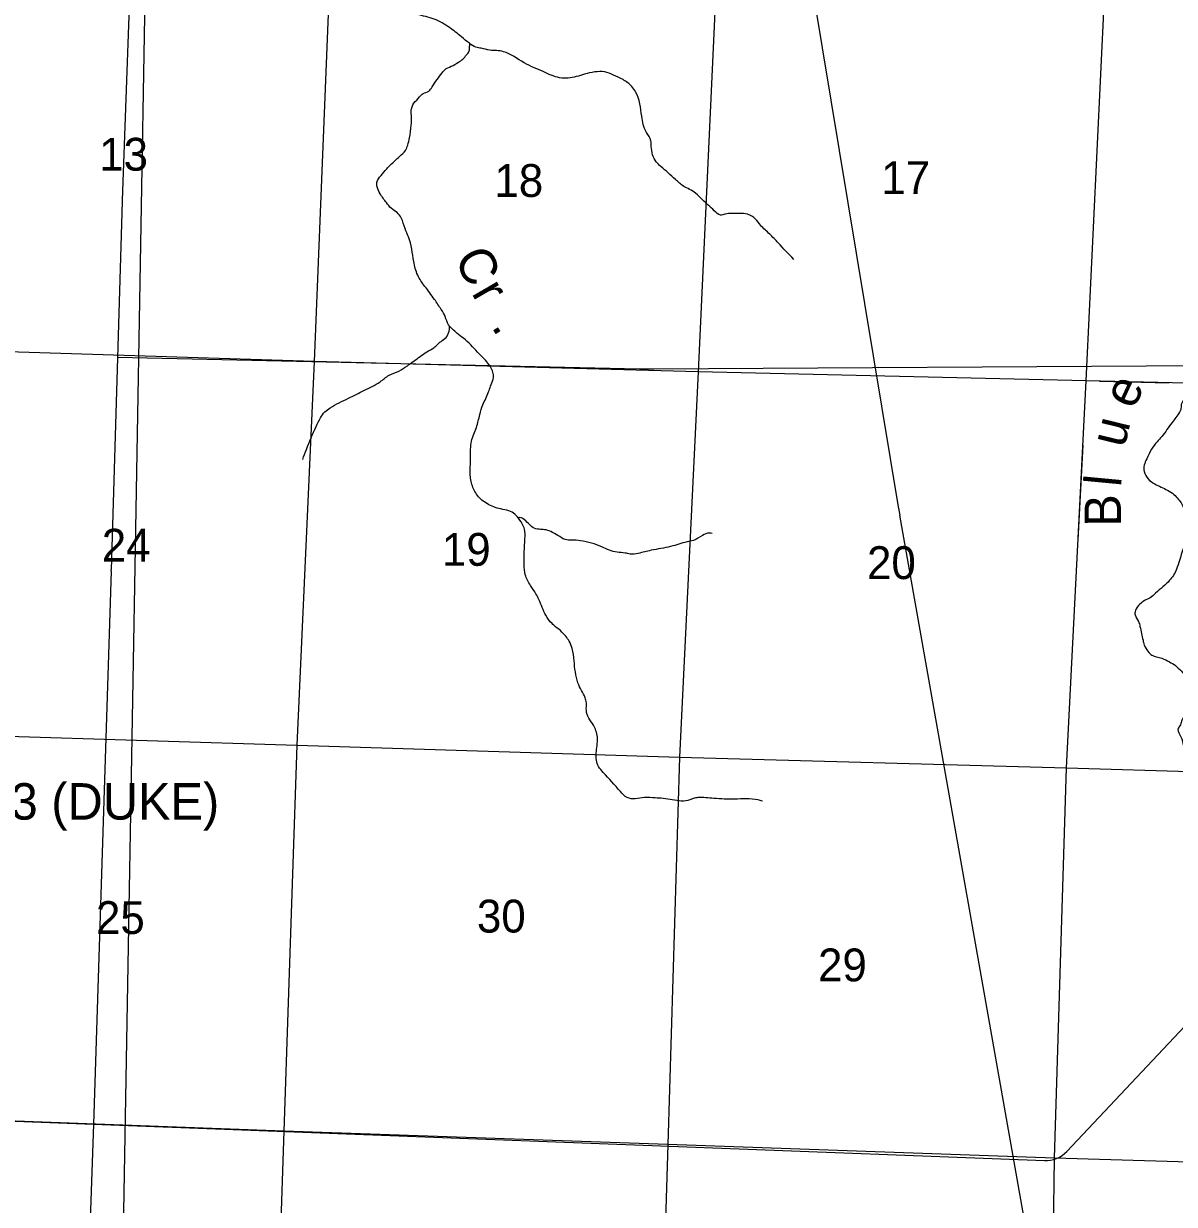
# Model space of a CAD drawing. Extents: x 1219626 to 1426462, y 456797 to 752399.
# Drawn here: x 1338132 to 1353913, y 599580 to 615768 of the extents above; entities that cross this region are included whole.
import ezdxf

# ---------------------------------------------------------------- set-up
doc = ezdxf.new("R2010")
doc.units = 0
for name, color, linetype in [('Airport Names', 7, 'Continuous'), ('Masks', 7, 'Continuous'), ('Narrow River Creek and Branch and Slough', 7, 'Continuous'), ('Narrow River Creek and Branch and Slough Text', 7, 'Continuous'), ('Quad Borders', 7, 'Continuous'), ('Section Lines', 7, 'Continuous'), ('Section Numbers', 7, 'Continuous'), ('Uninventoried Roads and Features', 7, 'Continuous')]:
    doc.layers.add(name, color=color, linetype=linetype)

msp = doc.modelspace()

# ---------------------------------------------------------------- linework, layer by layer
at = {"layer": 'Masks'}
for p, q in [((1352885, 610868), (1353843, 610843)), ((1352656, 609987), (1352590, 608690))]:
    msp.add_line(p, q, dxfattribs=at)
at = {"layer": 'Narrow River Creek and Branch and Slough'}
for points in [[(1348694, 612536), (1348479, 612762), (1348364, 612882), (1348238, 613003), (1348170, 613087), (1348060, 613155), (1347950, 613165), (1347750, 613155), (1347688, 613144), (1347604, 613202), (1347442, 613354), (1347348, 613443), (1347264, 613496), (1347185, 613537), (1347070, 613632), (1346871, 613810), (1346808, 613873), (1346740, 614083), (1346735, 614161), (1346672, 614277), (1346609, 614497), (1346525, 614832), (1346473, 614906), (1346352, 615000), (1346221, 615063), (1346101, 615105), (1345964, 615105), (1345823, 615073), (1345598, 615021), (1345482, 615026), (1345257, 615110), (1344995, 615231), (1344712, 615383), (1344618, 615398), (1344524, 615404), (1344408, 615430), (1344334, 615446), (1344245, 615498), (1344135, 615588), (1343973, 615713), (1343763, 615829), (1343528, 615897), (1343297, 616007), (1343082, 616107), (1342836, 616185), (1342548, 616274), (1342370, 616337), (1342234, 616379), (1342150, 616442), (1342034, 616526), (1341974, 616616), (1341883, 616825), (1341851, 616877), (1341746, 616935), (1341647, 617013), (1341558, 617087), (1341453, 617150), (1341369, 617176), (1341306, 617202), (1341254, 617302), (1341254, 617454), (1341296, 617595), (1341359, 617721), (1341463, 617831), (1341552, 617910), (1341668, 618078), (1341731, 618198), (1341725, 618308), (1341652, 618434), (1341563, 618571), (1341516, 618707), (1341537, 618922), (1341573, 619100), (1341589, 619268), (1341568, 619404), (1341547, 619493), (1341427, 619614), (1341343, 619698), (1341275, 619792), (1341170, 620002), (1341167, 620136), (1341175, 620379), (1341243, 620447), (1341401, 620536), (1341505, 620636), (1341589, 620756), (1341615, 620877), (1341600, 621008), (1341542, 621160), (1341479, 621249), (1341359, 621333)], [(1343483, 614679), (1343562, 614763), (1343609, 614810), (1343687, 614842), (1343735, 614900), (1343803, 615004), (1343871, 615094), (1343907, 615136), (1343997, 615183), (1344096, 615240), (1344154, 615282), (1344206, 615340), (1344238, 615382), (1344248, 615440), (1344250, 615495)], [(1348264, 605110), (1348202, 605126), (1347882, 605136), (1347599, 605146), (1347379, 605157), (1347316, 605146), (1347269, 605126), (1347028, 605126), (1346902, 605146), (1346792, 605152), (1346646, 605157), (1346520, 605141), (1346410, 605157), (1346315, 605241), (1346080, 605503), (1346017, 605582), (1345985, 605765), (1345996, 605870), (1346001, 605985), (1345980, 606074), (1345949, 606148), (1345881, 606247), (1345849, 606352), (1345849, 606457), (1345833, 606525), (1345781, 606625), (1345734, 606730), (1345681, 607034), (1345655, 607201), (1345613, 607301), (1345514, 607427), (1345425, 607500), (1345378, 607542), (1345294, 607657), (1345199, 607872), (1345158, 607951), (1345084, 608066), (1345011, 608214), (1344996, 608350), (1345006, 608706), (1345001, 608837), (1344969, 608911), (1344901, 609010), (1344833, 609068), (1344624, 609126), (1344451, 609210), (1344383, 609267), (1344294, 609409), (1344257, 609577), (1344262, 609807), (1344262, 609933), (1344273, 610043), (1344341, 610232), (1344388, 610410), (1344430, 610541), (1344508, 610719), (1344535, 610798), (1344571, 610892), (1344573, 610971), (1344500, 611113), (1344358, 611265), (1344164, 611454), (1344075, 611522), (1344012, 611579), (1343960, 611637), (1343913, 611752), (1343860, 611847), (1343766, 611988), (1343635, 612166), (1343536, 612318), (1343483, 612507), (1343410, 612843), (1343363, 612958), (1343310, 613105), (1343253, 613178), (1343174, 613236), (1343106, 613314), (1343022, 613435), (1342980, 613529), (1342975, 613592), (1343033, 613687), (1343111, 613776), (1343221, 613886), (1343289, 613949), (1343368, 614027), (1343399, 614103), (1343425, 614202), (1343446, 614375), (1343452, 614485), (1343446, 614575), (1343483, 614679)], [(1355356, 613292), (1355390, 613162), (1355470, 612990), (1355499, 612918), (1355507, 612838), (1355528, 612746), (1355566, 612658), (1355570, 612553), (1355524, 612443), (1355457, 612322), (1355373, 612204), (1355285, 612120), (1355184, 612040), (1355083, 611989), (1354861, 611876), (1354777, 611846), (1354697, 611846), (1354634, 611863), (1354546, 611846), (1354478, 611804), (1354365, 611695), (1354226, 611544), (1354176, 611460), (1354155, 611367), (1354176, 611271), (1354197, 611145), (1354197, 611040), (1354180, 610934), (1354113, 610783), (1354042, 610619), (1354008, 610544), (1354000, 610476), (1353983, 610439), (1353882, 610300), (1353739, 610107), (1353676, 610035), (1353601, 609934), (1353533, 609800), (1353500, 609716), (1353500, 609627), (1353554, 609526), (1353643, 609459), (1353819, 609371), (1353907, 609312), (1354016, 609178), (1354067, 609064), (1354088, 608875), (1354071, 608732), (1353983, 608409), (1353941, 608287), (1353899, 608203), (1353848, 608136), (1353756, 608047), (1353655, 607959), (1353580, 607896), (1353504, 607858), (1353441, 607808), (1353378, 607720), (1353374, 607661), (1353420, 607572), (1353441, 607501), (1353483, 607316), (1353500, 607249), (1353550, 607164), (1353605, 607110), (1353668, 607089), (1353743, 607068), (1353844, 607017), (1353928, 606967), (1354004, 606895), (1354092, 606782), (1354117, 606664), (1354117, 606526), (1354100, 606395), (1354063, 606294), (1354016, 606219), (1353995, 606156), (1353962, 606093), (1354000, 605992), (1354054, 605748), (1354100, 605605), (1354134, 605534), (1354205, 605458), (1354306, 605341), (1354373, 605261), (1354428, 605191), (1354432, 605120), (1354428, 604973), (1354453, 604792), (1354491, 604611), (1354554, 604430)], [(1341959, 609794), (1342011, 609930), (1342142, 610244), (1342205, 610365), (1342262, 610444), (1342336, 610501), (1342587, 610632), (1342797, 610737), (1343022, 610858), (1343143, 610947), (1343279, 611004), (1343394, 611078), (1343483, 611141), (1343661, 611267), (1343756, 611324), (1343871, 611424), (1343939, 611481), (1343960, 611529), (1343970, 611571), (1343975, 611617)], [(1347576, 608777), (1347534, 608783), (1347440, 608751), (1347319, 608683), (1347230, 608662), (1347005, 608599), (1346738, 608547), (1346560, 608505), (1346450, 608494), (1346381, 608510), (1346271, 608521), (1346062, 608594), (1345920, 608646), (1345768, 608678), (1345653, 608688), (1345559, 608694), (1345459, 608751), (1345360, 608804), (1345276, 608830), (1345203, 608835), (1345114, 608861), (1345051, 608919), (1344983, 608977), (1344956, 608992), (1344915, 608994)]]:
    msp.add_spline(points, degree=3, dxfattribs=at)
at = {"layer": 'Quad Borders'}
msp.add_line((1339455, 596565), (1340253, 642022), dxfattribs=at)
at = {"layer": 'Section Lines'}
for p, q in [((1342329, 616399), (1342115, 611138)), ((1347626, 616285), (1347381, 610993)), ((1352701, 610873), (1352955, 616172)), ((1342115, 611138), (1336811, 611304)), ((1342115, 611138), (1341877, 605878)), ((1347381, 610993), (1342115, 611138)), ((1347381, 610993), (1347127, 605710)), ((1352701, 610873), (1347381, 610993)), ((1352432, 605563), (1352701, 610873)), ((1357857, 610739), (1352701, 610873)), ((1336624, 606037), (1341877, 605878)), ((1341877, 605878), (1341700, 600583)), ((1341877, 605878), (1347127, 605710)), ((1347127, 605710), (1346967, 600401)), ((1347127, 605710), (1352432, 605563)), ((1352270, 600215), (1352432, 605563)), ((1352432, 605563), (1357744, 605410)), ((1341700, 600583), (1336455, 600777)), ((1341700, 600583), (1341522, 595302)), ((1346967, 600401), (1341700, 600583)), ((1346967, 600401), (1346792, 595110)), ((1352270, 600215), (1346967, 600401)), ((1352187, 594955), (1352270, 600215)), ((1357629, 600056), (1352270, 600215))]:
    msp.add_line(p, q, dxfattribs=at)
at = {"layer": 'Uninventoried Roads and Features'}
for p, q in [((1339752, 621026), (1339485, 613348)), ((1350133, 609117), (1348956, 616219)), ((1339484, 613329), (1339332, 608280)), ((1339420, 611196), (1346577, 611034)), ((1346776, 611033), (1358539, 611106)), ((1351864, 599338), (1350148, 609030)), ((1339332, 608260), (1339091, 600679)), ((1352437, 600307), (1354674, 602683)), ((1333820, 600880), (1352131, 600182)), ((1339091, 600679), (1339044, 599370))]:
    msp.add_line(p, q, dxfattribs=at)
for centre, radius, start, end in [((1343482, 613209), 4000, 178.0058, 178.279), ((1346721, 617433), 6400, 268.705, 270.4861), ((1358025, 610425), 8000, 189.4063, 190.0425), ((1327338, 608640), 12000, 358.1832, 358.279), ((1352146, 600581), 400, 267.8151, 316.7183)]:
    msp.add_arc(centre, radius, start, end, dxfattribs=at)

# ---------------------------------------------------------------- texts
at = {"layer": 'Airport Names'}
msp.add_text('AF NO.3 (DUKE)', height=500, dxfattribs=at).set_placement((1335725, 604855))
at = {"layer": 'Narrow River Creek and Branch and Slough Text'}
for s, rotation, p in [('C', 295.8653, (1344032, 612558)), ('r', 300.139, (1344267, 612077)), ('.', 301.9924, (1344539, 611616)), ('e', 65.0794, (1353354, 610463)), ('u', 76.2354, (1353226, 609941)), ('l', 84.6365, (1353179, 609407)), ('B', 90.2386, (1353182, 608871))]:
    msp.add_text(s, height=500, rotation=rotation, dxfattribs=at).set_placement(p)
at = {"layer": 'Section Numbers'}
for s, rotation, p in [('13', 360, (1339168, 613752)), ('17', 0, (1349893, 613431)), ('24', 0, (1339204, 608392)), ('19', 360, (1343868, 608335)), ('20', 360, (1349698, 608153)), ('25', 0, (1339124, 603287)), ('30', 359.9999, (1344348, 603307)), ('29', 359.9999, (1349026, 602638))]:
    msp.add_text(s, height=450, rotation=rotation, dxfattribs=at).set_placement(p)
msp.add_text('18', height=450, dxfattribs=at).set_placement((1344588, 613392))

doc.saveas('drawing.dxf')
